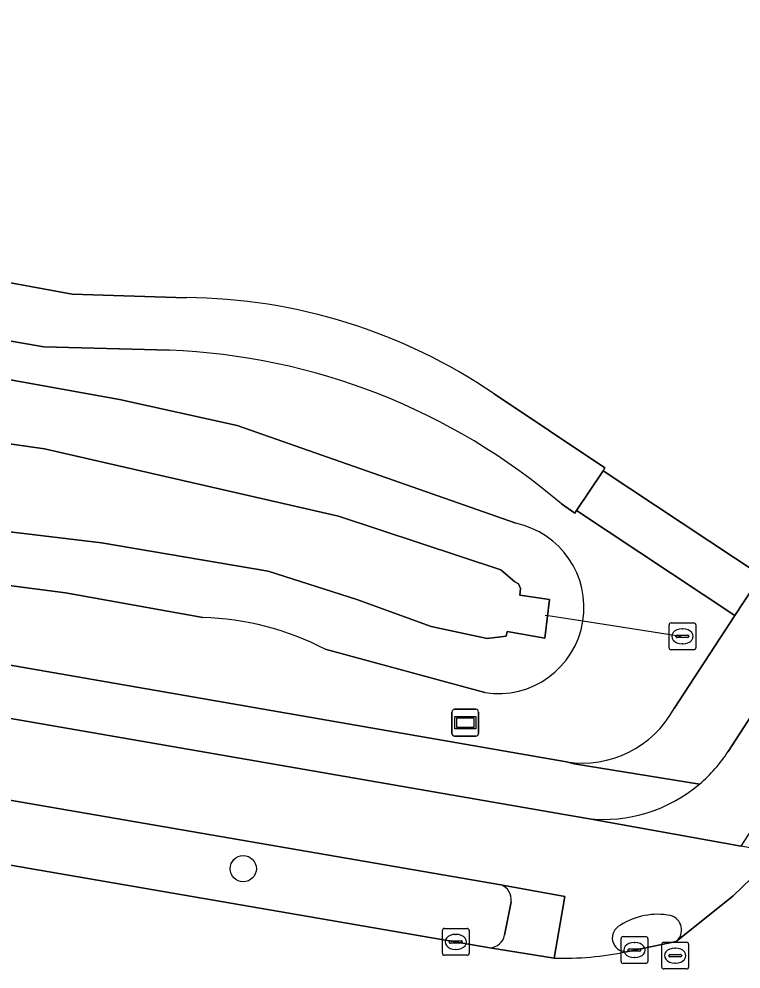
# Model space of a CAD drawing. Extents: x 161258 to 161838, y 380833 to 381727.
# Drawn here: x 161472.53 to 161499.47, y 380871.23 to 380906.67 of the extents above; entities that cross this region are included whole.
import ezdxf

# ---------------------------------------------------------------- set-up
doc = ezdxf.new("R2010")
doc.units = 0
for name, color, linetype in [('IMGEO_Berm_groen', 7, 'Continuous'), ('IMGEO_Boom', 7, 'Continuous'), ('IMGEO_Damwand', 7, 'Continuous'), ('IMGEO_Duiker', 7, 'Continuous'), ('IMGEO_Erf', 7, 'Continuous'), ('IMGEO_Fietspad_gesloten', 7, 'Continuous'), ('IMGEO_Groenvoorziening', 7, 'Continuous'), ('IMGEO_Kolk', 7, 'Continuous'), ('IMGEO_Oever', 7, 'Continuous'), ('IMGEO_Rijbaan_lokaal_gesloten', 7, 'Continuous'), ('IMGEO_Rioolput', 7, 'Continuous'), ('IMGEO_Verkeerseiland_gesloten', 7, 'Continuous'), ('IMGEO_Verklikker', 7, 'Continuous'), ('IMGEO_Voetpad_gesloten', 7, 'Continuous'), ('IMGEO_Voetpad_open', 7, 'Continuous'), ('IMGEO_Waterloop', 7, 'Continuous')]:
    doc.layers.add(name, color=color, linetype=linetype)

msp = doc.modelspace()

# ---------------------------------------------------------------- linework, layer by layer
at = {"layer": 'IMGEO_Berm_groen'}
for points in [[(161490.507, 380874.372), (161441.231, 380882.873)], [(161441.405, 380880.42), (161490.105, 380872.025)], [(161490.649, 380872.497), (161490.892, 380873.743)]]:
    msp.add_lwpolyline(points, dxfattribs=at)
for centre, radius, start, end in [((161490.317, 380873.824), 0.58, 352.0125, 70.9276), ((161490.077, 380872.607), 0.582, 272.7352, 349.1577)]:
    msp.add_arc(centre, radius, start, end, dxfattribs=at)
at = {"layer": 'IMGEO_Boom'}
msp.add_circle((161480.898, 380874.976), 0.489, dxfattribs=at)
at = {"layer": 'IMGEO_Damwand'}
msp.add_lwpolyline([(161491.246, 380885.423), (161491.214, 380885.181), (161492.324, 380885.02), (161492.147, 380883.571), (161490.747, 380883.829), (161490.715, 380883.652)], dxfattribs=at)
at = {"layer": 'IMGEO_Duiker'}
msp.add_lwpolyline([(161497.225, 380883.636), (161493.574, 380884.204), (161492.273, 380884.406), (161492.16, 380884.424)], dxfattribs=at)
at = {"layer": 'IMGEO_Erf'}
for points in [[(161490.257, 380892.689), (161494.395, 380889.926), (161494.323, 380889.817), (161500.227, 380885.918), (161501.31, 380887.571), (161502.49, 380889.425), (161513.725, 380906.807), (161512.888, 380907.32), (161515.02, 380910.631), (161515.878, 380910.106), (161540.302, 380947.69), (161546.174, 380956.722), (161554.834, 380970.332), (161556.123, 380972.241), (161556.737, 380973.185), (161558.236, 380975.49), (161576.218, 381003.146)], [(161353.299, 380917.181), (161360.558, 380917.635), (161367.726, 380916.963), (161373.764, 380916.078), (161382.782, 380913.848), (161396.342, 380910.292), (161400.295, 380909.156), (161409.383, 380906.31), (161413.67, 380905.113), (161422.923, 380902.809), (161427.943, 380901.992), (161429.824, 380901.773), (161437.176, 380900.974), (161442.121, 380900.279), (161447.146, 380899.699), (161463.998, 380898.162), (161469.092, 380897.405), (161474.511, 380896.406), (161478.769, 380896.278)]]:
    msp.add_lwpolyline(points, dxfattribs=at)
msp.add_arc((161478.643, 380875.696), 20.583, 55.6506, 89.6504, dxfattribs=at)
at = {"layer": 'IMGEO_Fietspad_gesloten'}
for points in [[(161595.079, 381027.823), (161594.29, 381026.415), (161590.696, 381020.856), (161581.633, 381006.84), (161581.562, 381006.731), (161578.938, 381002.688), (161504.207, 380887.394), (161498.991, 380879.345)], [(161493.75, 380876.843), (161499.475, 380875.817), (161500.162, 380876.872), (161500.997, 380878.155), (161503.381, 380881.765), (161506.413, 380886.439), (161550.334, 380954.192)], [(161497.056, 380872.257), (161499.175, 380873.962), (161500.831, 380875.559), (161499.475, 380875.817), (161493.75, 380876.843), (161492.944, 380876.987), (161442.234, 380885.779)], [(161441.231, 380882.873), (161490.507, 380874.372), (161492.898, 380873.933), (161492.496, 380871.642)]]:
    msp.add_lwpolyline(points, dxfattribs=at)
for centre, radius, start, end in [((161494.329, 380882.374), 5.56, 310.2082, 326.9881), ((161494.327, 380882.375), 5.562, 264.0506, 310.2186), ((161496.361, 380870.718), 2.556, 79.0262, 122.9351), ((161496.697, 380872.687), 0.56, 309.8224, 74.3832), ((161495.185, 380872.394), 0.515, 114.4134, 271.5673), ((161492.843, 380883.214), 11.578, 268.2814, 281.7404)]:
    msp.add_arc(centre, radius, start, end, dxfattribs=at)
at = {"layer": 'IMGEO_Groenvoorziening'}
for points in [[(161478.148, 380894.315), (161473.457, 380894.449), (161464.483, 380896.002), (161445.584, 380897.777), (161442.883, 380898.119), (161442.016, 380893.487), (161440.988, 380887.991), (161492.959, 380878.963)], [(161446.936, 380896.719), (161450.796, 380896.052), (161455.971, 380895.388), (161466.186, 380894.295), (161476.284, 380892.48), (161480.668, 380891.515), (161491.068, 380887.862)], [(161479.386, 380884.35), (161474.262, 380885.271), (161464.412, 380886.545), (161448.625, 380889.039), (161445.917, 380889.274)], [(161493.333, 380888.335), (161493.269, 380888.238), (161492.769, 380888.588)], [(161496.974, 380880.952), (161499.245, 380884.419), (161493.333, 380888.335)], [(161489.912, 380881.545), (161483.958, 380883.163)]]:
    msp.add_lwpolyline(points, dxfattribs=at)
for centre, radius, start, end in [((161477.236, 380870.46), 23.872, 49.4087, 87.8111), ((161490.405, 380884.721), 3.21, 350.7396, 78.0884), ((161479.039, 380873.616), 10.739, 62.7417, 88.1502), ((161490.404, 380884.719), 3.212, 261.1896, 350.7777), ((161493.561, 380882.794), 3.878, 261.0659, 331.641)]:
    msp.add_arc(centre, radius, start, end, dxfattribs=at)
at = {"layer": 'IMGEO_Kolk'}
for p, q in [((161488.328, 380871.819), (161488.328, 380872.671)), ((161488.403, 380872.745), (161489.255, 380872.745)), ((161489.329, 380872.671), (161489.329, 380871.819)), ((161488.63, 380872.288), (161489.028, 380872.288)), ((161488.816, 380872.525), (161488.841, 380872.525)), ((161494.996, 380871.514), (161494.996, 380872.366)), ((161495.071, 380872.44), (161495.923, 380872.44)), ((161495.997, 380872.366), (161495.997, 380871.514)), ((161488.587, 380872.239), (161488.587, 380872.251)), ((161489.025, 380872.202), (161488.627, 380872.202)), ((161488.839, 380871.965), (161488.814, 380871.965)), ((161489.071, 380872.251), (161489.071, 380872.239)), ((161495.255, 380871.934), (161495.255, 380871.946)), ((161495.298, 380871.983), (161495.696, 380871.983)), ((161495.484, 380872.22), (161495.509, 380872.22)), ((161495.739, 380871.946), (161495.739, 380871.934)), ((161489.255, 380871.745), (161488.403, 380871.745)), ((161495.693, 380871.897), (161495.295, 380871.897)), ((161495.507, 380871.66), (161495.482, 380871.66)), ((161495.923, 380871.44), (161495.071, 380871.44))]:
    msp.add_line(p, q, dxfattribs=at)
for points in [[(161488.328, 380871.819), (161488.328, 380872.671)], [(161488.403, 380872.745), (161489.255, 380872.745)], [(161489.329, 380872.671), (161489.329, 380871.819)], [(161494.996, 380871.514), (161494.996, 380872.366)], [(161495.071, 380872.44), (161495.923, 380872.44)], [(161495.997, 380872.366), (161495.997, 380871.514)], [(161489.255, 380871.745), (161488.403, 380871.745)], [(161495.923, 380871.44), (161495.071, 380871.44)]]:
    msp.add_lwpolyline(points, dxfattribs=at)
for centre, radius, start, end in [((161488.405, 380872.669), 0.0765, 91.552, 178.448), ((161488.405, 380872.669), 0.0765, 91.552, 178.448), ((161489.253, 380872.669), 0.0765, 1.552, 88.448), ((161489.253, 380872.669), 0.0765, 1.552, 88.448), ((161488.627, 380872.248), 0.0403, 85.8775, 175.7526), ((161489.032, 380872.25), 0.0386, 1.7309, 96.639), ((161495.073, 380872.364), 0.0765, 91.552, 178.448), ((161495.073, 380872.364), 0.0765, 91.552, 178.448), ((161495.921, 380872.364), 0.0765, 1.552, 88.448), ((161495.921, 380872.364), 0.0765, 1.552, 88.448), ((161488.624, 380872.238), 0.0366, 178.938, 274.7102), ((161489.028, 380872.245), 0.043, 264.8664, 352.4533), ((161495.295, 380871.943), 0.0403, 85.8775, 175.7526), ((161495.292, 380871.933), 0.0366, 178.938, 274.7102), ((161495.696, 380871.94), 0.043, 264.8664, 352.4533), ((161495.7, 380871.945), 0.0386, 1.7309, 96.639), ((161488.405, 380871.821), 0.0765, 181.552, 268.448), ((161488.405, 380871.821), 0.0765, 181.552, 268.448), ((161489.253, 380871.821), 0.0765, 271.552, 358.448), ((161489.253, 380871.821), 0.0765, 271.552, 358.448), ((161495.073, 380871.516), 0.0765, 181.552, 268.448), ((161495.073, 380871.516), 0.0765, 181.552, 268.448), ((161495.921, 380871.516), 0.0765, 271.552, 358.448), ((161495.921, 380871.516), 0.0765, 271.552, 358.448)]:
    msp.add_arc(centre, radius, start, end, dxfattribs=at)
for centre, major_axis, ratio, start_param, end_param in [((161488.815, 380872.245), (-0.387, 0.002), 0.722429, 4.712389, 7.853982), ((161488.84, 380872.245), (-0.39, 0.002), 0.717154, 1.570796, 4.712389), ((161495.483, 380871.94), (-0.387, 0.002), 0.722429, 4.712389, 7.853982), ((161495.508, 380871.94), (-0.39, 0.002), 0.717154, 1.570796, 4.712389)]:
    msp.add_ellipse(centre, major_axis=major_axis, ratio=ratio, start_param=start_param, end_param=end_param, dxfattribs=at)
at = {"layer": 'IMGEO_Oever'}
for points in [[(161491.068, 380887.862), (161480.668, 380891.515), (161476.284, 380892.48), (161466.186, 380894.295), (161455.971, 380895.388)], [(161466.651, 380891.604), (161473.476, 380890.638), (161478.53, 380889.479), (161484.453, 380888.127), (161490.506, 380886.131), (161491.037, 380885.68), (161491.166, 380885.6), (161491.246, 380885.423), (161491.214, 380885.181), (161492.324, 380885.02), (161492.147, 380883.571), (161490.747, 380883.829), (161490.715, 380883.652), (161489.999, 380883.563), (161487.906, 380884.014), (161485.137, 380885.012), (161481.822, 380886.074), (161475.609, 380887.137), (161469.17, 380887.909)], [(161445.917, 380889.274), (161448.625, 380889.039), (161464.412, 380886.545), (161474.262, 380885.271), (161479.386, 380884.35)], [(161483.958, 380883.163), (161489.912, 380881.545)]]:
    msp.add_lwpolyline(points, dxfattribs=at)
for centre, radius, start, end in [((161490.405, 380884.721), 3.21, 350.7396, 78.0884), ((161479.039, 380873.616), 10.739, 62.7417, 88.1502), ((161490.404, 380884.719), 3.212, 261.1896, 350.7777)]:
    msp.add_arc(centre, radius, start, end, dxfattribs=at)
at = {"layer": 'IMGEO_Rijbaan_lokaal_gesloten'}
for points in [[(161492.496, 380871.642), (161490.105, 380872.025), (161441.405, 380880.42)], [(161509.795, 380873.992), (161500.831, 380875.559), (161499.175, 380873.962), (161497.056, 380872.257), (161495.199, 380871.879)]]:
    msp.add_lwpolyline(points, dxfattribs=at)
msp.add_arc((161492.843, 380883.214), 11.578, 268.2814, 281.7404, dxfattribs=at)
at = {"layer": 'IMGEO_Rioolput'}
for p, q in [((161496.787, 380883.218), (161496.787, 380884.07)), ((161496.862, 380884.144), (161497.714, 380884.144)), ((161497.788, 380884.07), (161497.788, 380883.218)), ((161497.046, 380883.638), (161497.046, 380883.65)), ((161497.089, 380883.687), (161497.487, 380883.687)), ((161497.275, 380883.924), (161497.3, 380883.924)), ((161497.53, 380883.65), (161497.53, 380883.638)), ((161497.484, 380883.601), (161497.086, 380883.601)), ((161497.298, 380883.364), (161497.273, 380883.364)), ((161497.714, 380883.144), (161496.862, 380883.144)), ((161496.516, 380871.308), (161496.516, 380872.16)), ((161496.591, 380872.234), (161497.443, 380872.234)), ((161497.004, 380872.014), (161497.029, 380872.014)), ((161497.517, 380872.16), (161497.517, 380871.308)), ((161496.775, 380871.728), (161496.775, 380871.74)), ((161497.213, 380871.691), (161496.815, 380871.691)), ((161496.818, 380871.777), (161497.216, 380871.777)), ((161497.259, 380871.74), (161497.259, 380871.728)), ((161497.443, 380871.234), (161496.591, 380871.234)), ((161497.027, 380871.454), (161497.002, 380871.454))]:
    msp.add_line(p, q, dxfattribs=at)
for points in [[(161496.787, 380883.218), (161496.787, 380884.07)], [(161496.862, 380884.144), (161497.714, 380884.144)], [(161497.788, 380884.07), (161497.788, 380883.218)], [(161497.714, 380883.144), (161496.862, 380883.144)], [(161496.516, 380871.308), (161496.516, 380872.16)], [(161496.591, 380872.234), (161497.443, 380872.234)], [(161497.517, 380872.16), (161497.517, 380871.308)], [(161497.443, 380871.234), (161496.591, 380871.234)]]:
    msp.add_lwpolyline(points, dxfattribs=at)
for centre, radius, start, end in [((161496.864, 380884.068), 0.0765, 91.552, 178.448), ((161496.864, 380884.068), 0.0765, 91.552, 178.448), ((161497.712, 380884.068), 0.0765, 1.552, 88.448), ((161497.712, 380884.068), 0.0765, 1.552, 88.448), ((161497.086, 380883.647), 0.0403, 85.8775, 175.7526), ((161497.083, 380883.637), 0.0366, 178.938, 274.7102), ((161497.487, 380883.644), 0.043, 264.8664, 352.4533), ((161497.491, 380883.649), 0.0386, 1.7309, 96.639), ((161496.864, 380883.22), 0.0765, 181.552, 268.448), ((161496.864, 380883.22), 0.0765, 181.552, 268.448), ((161497.712, 380883.22), 0.0765, 271.552, 358.448), ((161497.712, 380883.22), 0.0765, 271.552, 358.448), ((161496.593, 380872.158), 0.0765, 91.552, 178.448), ((161496.593, 380872.158), 0.0765, 91.552, 178.448), ((161497.441, 380872.158), 0.0765, 1.552, 88.448), ((161497.441, 380872.158), 0.0765, 1.552, 88.448), ((161496.815, 380871.737), 0.0403, 85.8775, 175.7526), ((161496.812, 380871.727), 0.0366, 178.938, 274.7102), ((161497.216, 380871.734), 0.043, 264.8664, 352.4533), ((161497.22, 380871.739), 0.0386, 1.7309, 96.639), ((161496.593, 380871.31), 0.0765, 181.552, 268.448), ((161496.593, 380871.31), 0.0765, 181.552, 268.448), ((161497.441, 380871.31), 0.0765, 271.552, 358.448), ((161497.441, 380871.31), 0.0765, 271.552, 358.448)]:
    msp.add_arc(centre, radius, start, end, dxfattribs=at)
for centre, major_axis, ratio, start_param, end_param in [((161497.274, 380883.644), (-0.387, 0.002), 0.722429, 4.712389, 7.853982), ((161497.299, 380883.644), (-0.39, 0.002), 0.717154, 1.570796, 4.712389), ((161497.003, 380871.734), (-0.387, 0.002), 0.722429, 4.712389, 7.853982), ((161497.028, 380871.734), (-0.39, 0.002), 0.717154, 1.570796, 4.712389)]:
    msp.add_ellipse(centre, major_axis=major_axis, ratio=ratio, start_param=start_param, end_param=end_param, dxfattribs=at)
at = {"layer": 'IMGEO_Verkeerseiland_gesloten'}
msp.add_lwpolyline([(161495.199, 380871.879), (161497.056, 380872.257)], dxfattribs=at)
for centre, radius, start, end in [((161496.361, 380870.718), 2.556, 79.0262, 122.9351), ((161496.697, 380872.687), 0.56, 309.8224, 74.3832), ((161495.185, 380872.394), 0.515, 114.4134, 271.5673)]:
    msp.add_arc(centre, radius, start, end, dxfattribs=at)
at = {"layer": 'IMGEO_Verklikker'}
for p, q in [((161488.687, 380880.021), (161488.687, 380880.821)), ((161488.687, 380880.821), (161488.687, 380880.021)), ((161488.787, 380880.921), (161489.577, 380880.921)), ((161489.577, 380880.921), (161488.787, 380880.921)), ((161489.677, 380880.821), (161489.677, 380880.021)), ((161489.677, 380880.021), (161489.677, 380880.821)), ((161489.577, 380879.921), (161488.787, 380879.921)), ((161488.787, 380879.921), (161489.577, 380879.921))]:
    msp.add_line(p, q, dxfattribs=at)
for points in [[(161488.788, 380880.653), (161489.576, 380880.653), (161489.576, 380880.189), (161488.788, 380880.189), (161488.788, 380880.653)], [(161488.853, 380880.588), (161488.853, 380880.254), (161489.511, 380880.254), (161489.511, 380880.588), (161488.853, 380880.588)]]:
    msp.add_lwpolyline(points, dxfattribs=at)
for centre, start, end in [((161488.787, 380880.821), 90, 180), ((161488.787, 380880.821), 90, 180), ((161489.577, 380880.821), 0, 90), ((161489.577, 380880.821), 360, 90), ((161488.787, 380880.021), 180, 270), ((161488.787, 380880.021), 180, 270), ((161489.577, 380880.021), 270, 0), ((161489.577, 380880.021), 270, 0)]:
    msp.add_arc(centre, 0.1, start, end, dxfattribs=at)
at = {"layer": 'IMGEO_Voetpad_gesloten'}
for points in [[(161478.769, 380896.278), (161474.511, 380896.406), (161469.092, 380897.405), (161463.998, 380898.162), (161447.146, 380899.699), (161442.121, 380900.279), (161437.176, 380900.974), (161436.827, 380898.886), (161441.59, 380898.283), (161442.883, 380898.119), (161445.584, 380897.777), (161464.483, 380896.002), (161473.457, 380894.449), (161478.148, 380894.315)], [(161492.769, 380888.588), (161493.269, 380888.238), (161493.333, 380888.335), (161494.323, 380889.817), (161494.395, 380889.926), (161490.257, 380892.689)]]:
    msp.add_lwpolyline(points, dxfattribs=at)
for centre, radius, start, end in [((161478.643, 380875.696), 20.583, 55.6506, 89.6504), ((161477.236, 380870.46), 23.872, 49.4087, 87.8111)]:
    msp.add_arc(centre, radius, start, end, dxfattribs=at)
at = {"layer": 'IMGEO_Voetpad_open'}
for points in [[(161578.938, 381002.688), (161581.562, 381006.731), (161581.633, 381006.84), (161578.923, 381007.348), (161578.828, 381007.201), (161576.218, 381003.146), (161558.236, 380975.49), (161556.737, 380973.185), (161556.123, 380972.241), (161554.834, 380970.332), (161546.174, 380956.722), (161540.302, 380947.69), (161515.878, 380910.106), (161513.725, 380906.807), (161502.49, 380889.425), (161501.31, 380887.571), (161500.227, 380885.918), (161499.245, 380884.419), (161496.974, 380880.952)], [(161498.991, 380879.345), (161504.207, 380887.394), (161578.938, 381002.688)], [(161497.918, 380878.128), (161493.243, 380878.888), (161492.959, 380878.963), (161440.988, 380887.991), (161440.678, 380888.045), (161439.726, 380888.369), (161435.213, 380889.905), (161428.357, 380892.348), (161420.294, 380895.217)], [(161442.234, 380885.779), (161492.944, 380876.987), (161493.75, 380876.843)], [(161492.959, 380878.963), (161493.243, 380878.888), (161497.918, 380878.128)], [(161490.105, 380872.025), (161492.496, 380871.642), (161492.898, 380873.933), (161490.507, 380874.372)], [(161490.892, 380873.743), (161490.649, 380872.497)]]:
    msp.add_lwpolyline(points, dxfattribs=at)
msp.add_lwpolyline([(161493.333, 380888.335), (161499.245, 380884.419), (161500.227, 380885.918), (161494.323, 380889.817)], close=True, dxfattribs=at)
for centre, radius, start, end in [((161493.561, 380882.794), 3.878, 261.0659, 331.641), ((161494.329, 380882.374), 5.56, 310.2082, 326.9881), ((161494.327, 380882.375), 5.562, 264.0506, 310.2186), ((161490.317, 380873.824), 0.58, 352.0125, 70.9276), ((161490.077, 380872.607), 0.582, 272.7352, 349.1577)]:
    msp.add_arc(centre, radius, start, end, dxfattribs=at)
at = {"layer": 'IMGEO_Waterloop'}
msp.add_lwpolyline([(161469.17, 380887.909), (161475.609, 380887.137), (161481.822, 380886.074), (161485.137, 380885.012), (161487.906, 380884.014), (161489.999, 380883.563), (161490.715, 380883.652), (161490.747, 380883.829), (161492.147, 380883.571), (161492.324, 380885.02), (161491.214, 380885.181), (161491.246, 380885.423), (161491.166, 380885.6), (161491.037, 380885.68), (161490.506, 380886.131), (161484.453, 380888.127), (161478.53, 380889.479), (161473.476, 380890.638), (161466.651, 380891.604)], dxfattribs=at)

doc.saveas('drawing.dxf')
